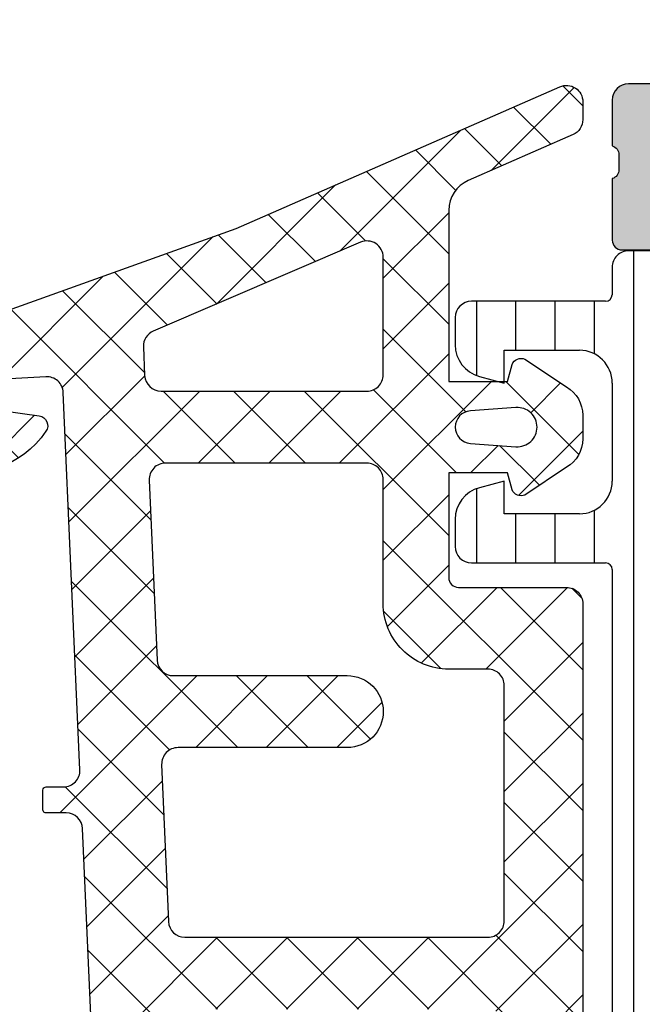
# Model space of a CAD drawing. Header units: millimetres. Extents: x 247761 to 294611, y 172579 to 236863.
# Tile 520 of 596: x 268677 to 268696, y 198244 to 198274. Entities that reach past the tile are written whole.
import ezdxf

# ---------------------------------------------------------------- set-up
doc = ezdxf.new("R2010")
doc.units = ezdxf.units.MM
doc.layers.add('FASÁDA DETAILNÍ', color=4, linetype='Continuous')
doc.layers.add('NOVA', color=240, linetype='Continuous')

# ---------------------------------------------------------------- blocks, each defined once
blk = doc.blocks.new('A$C69D17D4D')
at = {"layer": 'FASÁDA DETAILNÍ'}
h = blk.add_hatch(color=256, dxfattribs=at)
edge = h.paths.add_edge_path()
edge.add_arc((-5994.489398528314, 24911.31804486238), 0.5000674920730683, 90.00773245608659, 179.992267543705)
edge.add_line((-5994.989466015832, 24911.31811234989), (-5994.989466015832, 24907.31811234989))
edge.add_arc((-5994.489398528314, 24907.31817983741), 0.5000674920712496, 180.007732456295, 269.9922675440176)
edge.add_line((-5994.489466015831, 24906.81811234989), (-5993.189417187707, 24906.81811234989))
edge.add_arc((-5993.189454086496, 24907.31814924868), 0.5000369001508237, 270.0042279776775, 359.9957720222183)
edge.add_line((-5992.689417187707, 24907.31811234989), (-5992.689417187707, 24907.81811234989))
edge.add_line((-5992.689417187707, 24907.81811234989), (-5993.689417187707, 24907.81811234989))
edge.add_line((-5993.689417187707, 24907.81811234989), (-5993.689417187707, 24909.31811234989))
edge.add_arc((-5992.689454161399, 24909.31814932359), 0.9999630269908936, 89.99788148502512, 180.0021185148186, ccw=False)
edge.add_line((-5992.689417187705, 24910.31811234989), (-5988.689417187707, 24910.31811234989))
edge.add_arc((-5988.689494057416, 24909.31803548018), 1.000076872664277, 0.004403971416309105, 89.99559602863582, ccw=False)
edge.add_line((-5987.689417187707, 24909.31811234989), (-5987.689417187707, 24907.81811234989))
edge.add_line((-5987.689417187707, 24907.81811234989), (-5988.689417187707, 24907.81811234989))
edge.add_line((-5988.689417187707, 24907.81811234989), (-5988.689417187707, 24907.31811234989))
edge.add_arc((-5988.189474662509, 24907.31805487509), 0.4999425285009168, 179.9934131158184, 270.0065868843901)
edge.add_line((-5988.189417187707, 24906.81811234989), (-5985.389429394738, 24906.81811234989))
edge.add_arc((-5985.389429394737, 24907.31811234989), 0.5, 269.9999999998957, 360)
edge.add_line((-5984.889429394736, 24907.31811234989), (-5984.889429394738, 24907.5181123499))
edge.add_arc((-5985.389429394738, 24907.5181123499), 0.5, 0, 90)
edge.add_line((-5985.389429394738, 24908.0181123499), (-5985.889429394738, 24908.0181123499))
edge.add_arc((-5985.889394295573, 24908.51814744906), 0.5000351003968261, 180.0040217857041, 269.9959782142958, ccw=False)
edge.add_line((-5986.389429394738, 24908.5181123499), (-5986.389429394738, 24909.31811540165))
edge.add_arc((-5985.889412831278, 24909.31809883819), 0.5000165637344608, 90.0018979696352, 179.9981020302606, ccw=False)
edge.add_line((-5985.889429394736, 24909.81811540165), (-5954.589435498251, 24909.81811540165))
edge.add_line((-5954.589435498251, 24909.81811540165), (-5948.550977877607, 24909.3857187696))
edge.add_arc((-5948.589433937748, 24908.38649908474), 0.9999594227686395, 0, 87.79599713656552, ccw=False)
edge.add_line((-5947.589474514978, 24908.38649908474), (-5947.589474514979, 24901.71804687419))
edge.add_arc((-5948.08947451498, 24901.71804687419), 0.5000000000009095, -90, 0, ccw=False)
edge.add_line((-5948.08947451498, 24901.21804687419), (-5948.989474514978, 24901.21804687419))
edge.add_arc((-5948.989474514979, 24900.71804687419), 0.5, 89.99999999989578, 180)
edge.add_line((-5949.48947451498, 24900.71804687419), (-5949.48947451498, 24899.31804534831))
edge.add_arc((-5949.568310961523, 24899.05052475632), 0.2788950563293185, -1.1645893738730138, 73.58012358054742, ccw=False)
edge.add_line((-5949.289473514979, 24899.04485634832), (-5949.289473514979, 24898.59126234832))
edge.add_arc((-5949.568341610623, 24898.58560168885), 0.2789255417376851, -73.57540544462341, 1.1628700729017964, ccw=False)
edge.add_line((-5949.48947451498, 24898.31805834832), (-5949.48947451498, 24896.43804734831))
edge.add_arc((-5949.18947451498, 24896.43804734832), 0.2999999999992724, 180.0000000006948, 270.0000000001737)
edge.add_line((-5949.189474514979, 24896.13804734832), (-5948.209500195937, 24896.13804734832))
edge.add_arc((-5948.209500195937, 24896.43804734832), 0.3000000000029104, 270, 359.9999999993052)
edge.add_line((-5947.909500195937, 24896.43804734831), (-5947.909500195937, 24899.19804534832))
edge.add_arc((-5947.789500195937, 24899.19804534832), 0.1199999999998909, 89.99999999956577, 180, ccw=False)
edge.add_line((-5947.789500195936, 24899.31804534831), (-5943.48947451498, 24899.31804534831))
edge.add_arc((-5943.48947451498, 24898.81804534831), 0.5, 0, 90, ccw=False)
edge.add_line((-5942.98947451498, 24898.81804534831), (-5942.98947451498, 24898.11804534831))
edge.add_line((-5942.98947451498, 24898.11804534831), (-5944.370969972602, 24895.72522502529))
edge.add_arc((-5944.251354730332, 24895.65616513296), 0.1381197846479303, 149.9999999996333, 270.0000000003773)
edge.add_line((-5944.251354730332, 24895.51804534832), (-5940.489474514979, 24895.51804534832))
edge.add_arc((-5940.48947451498, 24893.51804534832), 2, 0, 89.99999999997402, ccw=False)
edge.add_line((-5938.48947451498, 24893.51804534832), (-5938.489474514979, 24892.9500499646))
edge.add_arc((-5937.989474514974, 24892.9500499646), 0.5000000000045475, 180, 214.4790717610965)
edge.add_arc((-5934.279975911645, 24895.4975232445), 4.999999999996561, 214.4790717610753, 264.6507719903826)
edge.add_arc((-5934.727594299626, 24890.6561720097), 0.138119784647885, 262.2975625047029, 389.9999999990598)
edge.add_line((-5934.607979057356, 24890.72523190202), (-5935.98947451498, 24893.11805222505))
edge.add_line((-5935.98947451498, 24893.11805222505), (-5935.98947451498, 24893.81805222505))
edge.add_arc((-5935.48947451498, 24893.81805222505), 0.5, 90, 180, ccw=False)
edge.add_line((-5935.48947451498, 24894.31805222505), (-5931.189448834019, 24894.31805222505))
edge.add_arc((-5931.189448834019, 24894.19805222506), 0.1199999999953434, 0, 90, ccw=False)
edge.add_line((-5931.069448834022, 24894.19805222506), (-5931.069448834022, 24891.43805422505))
edge.add_arc((-5930.769448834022, 24891.43805422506), 0.3000000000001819, 180.0000000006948, 270)
edge.add_line((-5930.769448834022, 24891.13805422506), (-5929.78947451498, 24891.13805422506))
edge.add_arc((-5929.789474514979, 24891.43805422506), 0.3000000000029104, 269.9999999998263, 359.9999999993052)
edge.add_line((-5929.48947451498, 24891.43805422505), (-5929.48947451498, 24893.31806522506))
edge.add_arc((-5929.410607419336, 24893.58560856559), 0.2789255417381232, 178.8371299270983, 253.5754054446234, ccw=False)
edge.add_line((-5929.68947551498, 24893.59126922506), (-5929.68947551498, 24894.04486322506))
edge.add_arc((-5929.410638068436, 24894.05053163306), 0.2788950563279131, 106.4198764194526, 181.164589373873, ccw=False)
edge.add_line((-5929.48947451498, 24894.31805222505), (-5929.48947451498, 24897.31811071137))
edge.add_line((-5929.48947451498, 24897.31811071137), (-5930.189546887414, 24898.01821360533))
edge.add_line((-5930.189546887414, 24898.01821360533), (-5930.789552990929, 24898.01821360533))
edge.add_line((-5930.789552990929, 24898.01821360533), (-5930.789552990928, 24896.41820750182))
edge.add_arc((-5931.289562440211, 24896.4182169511), 0.5000094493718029, 270.00108278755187, 359.99891721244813, ccw=False)
edge.add_line((-5931.289552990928, 24895.91820750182), (-5931.684981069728, 24895.91820750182))
edge.add_arc((-5931.684981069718, 24896.41820750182), 0.5, 254.99999999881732, 269.9999999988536, ccw=False)
edge.add_line((-5931.814390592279, 24895.93524458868), (-5933.248277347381, 24896.31945338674))
edge.add_arc((-5932.98945830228, 24897.28537921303), 0.9999999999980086, 180, 255.0000000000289, ccw=False)
edge.add_line((-5933.989458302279, 24897.28537921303), (-5933.989458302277, 24903.0182013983))
edge.add_line((-5933.989458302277, 24903.0182013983), (-5930.789552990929, 24903.0182013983))
edge.add_line((-5930.789552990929, 24903.0182013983), (-5930.789552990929, 24902.21821360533))
edge.add_line((-5930.789552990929, 24902.21821360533), (-5930.189546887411, 24902.21821360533))
edge.add_line((-5930.189546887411, 24902.21821360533), (-5929.48956519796, 24903.43064646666))
edge.add_line((-5929.48956519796, 24903.43064646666), (-5929.48956519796, 24904.5182013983))
edge.add_line((-5929.48956519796, 24904.5182013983), (-5944.48947451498, 24904.5182013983))
edge.add_arc((-5944.48947451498, 24905.0182013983), 0.5, 180, 270, ccw=False)
edge.add_line((-5944.98947451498, 24905.0182013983), (-5944.989474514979, 24910.81811234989))
edge.add_arc((-5945.989474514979, 24910.81811234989), 1, 0, 90)
edge.add_line((-5945.989474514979, 24911.81811234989), (-5994.489466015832, 24911.81811234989))
edge = h.paths.add_edge_path(flags=16)
edge.add_line((-5935.589458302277, 24902.21821360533), (-5935.589458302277, 24897.81821360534))
edge.add_arc((-5936.089458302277, 24897.81821360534), 0.5, -90, 0, ccw=False)
edge.add_line((-5936.089458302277, 24897.31821360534), (-5940.489458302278, 24897.31821360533))
edge.add_arc((-5940.489458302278, 24897.81821360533), 0.5, 180, 270, ccw=False)
edge.add_line((-5940.989458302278, 24897.81821360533), (-5940.989458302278, 24902.21821360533))
edge.add_arc((-5940.489458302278, 24902.21821360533), 0.5, 90, 180, ccw=False)
edge.add_line((-5940.489458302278, 24902.71821360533), (-5936.089458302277, 24902.71821360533))
edge.add_arc((-5936.089458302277, 24902.21821360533), 0.5, 0, 90, ccw=False)
h = blk.add_hatch(dxfattribs=at)
h.set_pattern_fill('ANSI37', color=256, scale=0.48, angle=270, style=0)
h.set_pattern_definition([(315, (-5954.489466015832, 24886.81811234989), (1.077630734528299, 1.077630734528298), []), (44.99999999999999, (-5954.489466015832, 24886.81811234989), (-1.077630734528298, 1.077630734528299), [])])
edge = h.paths.add_edge_path(flags=16)
edge.add_line((-5953.825172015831, 24890.2193893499), (-5952.432318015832, 24890.1196453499))
edge.add_arc((-5952.389460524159, 24890.71811226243), 0.5999995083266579, 265.9039194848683, 360.0000083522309)
edge.add_arc((-5952.389460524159, 24890.71811243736), 0.5999995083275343, 359.9999916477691, 454.0960805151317)
edge.add_line((-5952.432318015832, 24891.3165793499), (-5953.825172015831, 24891.21683534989))
edge.add_arc((-5953.789457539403, 24890.7181123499), 0.5000001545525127, 94.09606440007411, 265.9039355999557)
edge = h.paths.add_edge_path(flags=16)
edge.add_arc((-5956.989465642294, 24892.31810897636), 0.4999996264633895, 269.9999571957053, 360.0000428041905)
edge.add_line((-5956.489466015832, 24892.31810934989), (-5956.489466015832, 24895.91179434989))
edge.add_arc((-5956.989466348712, 24895.9117943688), 0.5000003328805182, 359.9999978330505, 473.2180266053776)
edge.add_line((-5957.186582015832, 24896.3713003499), (-5963.517684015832, 24893.65542234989))
edge.add_arc((-5963.320568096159, 24893.19591700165), 0.4999998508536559, 113.218081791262, 182.5001106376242)
edge.add_line((-5963.820092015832, 24893.1741063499), (-5963.781766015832, 24892.29629934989))
edge.add_arc((-5963.282242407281, 24892.31810883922), 0.4999994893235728, 182.4999791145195, 270.0000448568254)
edge.add_line((-5963.282242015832, 24891.81810934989), (-5956.989466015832, 24891.81810934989))
edge = h.paths.add_edge_path(flags=16)
edge.add_line((-5962.397628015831, 24866.7641903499), (-5953.500775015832, 24862.61552034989))
edge.add_arc((-5953.28946587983, 24863.06867409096), 0.4999998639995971, 244.9999920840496, 360.0000296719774)
edge.add_line((-5952.789466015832, 24863.0686743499), (-5952.789466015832, 24872.4181093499))
edge.add_arc((-5953.289465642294, 24872.41810972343), 0.49999962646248, 359.9999571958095, 450.0000428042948)
edge.add_line((-5953.289466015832, 24872.9181093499), (-5962.413389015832, 24872.9181093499))
edge.add_arc((-5962.413388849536, 24872.41810928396), 0.5000000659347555, 90.00001905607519, 182.5000272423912)
edge.add_line((-5962.912913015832, 24872.39629934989), (-5962.685843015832, 24867.1955353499))
edge.add_arc((-5962.186317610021, 24867.2173450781), 0.5000012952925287, 182.4999974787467, 244.9999080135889)
edge = h.paths.add_edge_path(flags=16)
edge.add_arc((-5953.289465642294, 24875.61810897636), 0.4999996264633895, 269.9999571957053, 360.0000428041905)
edge.add_line((-5952.789466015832, 24875.61810934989), (-5952.789466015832, 24882.81810934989))
edge.add_arc((-5953.289465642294, 24882.81810972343), 0.49999962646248, 359.9999571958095, 450.0000428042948)
edge.add_line((-5953.289466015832, 24883.31810934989), (-5954.489466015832, 24883.31810934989))
edge.add_arc((-5954.489467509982, 24885.31810785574), 1.99999850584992, 179.9999571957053, 270.0000428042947, ccw=False)
edge.add_line((-5956.489466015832, 24885.31810934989), (-5956.489466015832, 24889.11810934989))
edge.add_arc((-5956.989465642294, 24889.11810972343), 0.49999962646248, 359.9999571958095, 450.0000428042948)
edge.add_line((-5956.989466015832, 24889.61810934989), (-5963.142527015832, 24889.61810934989))
edge.add_arc((-5963.142526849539, 24889.11810928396), 0.5000000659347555, 90.00001905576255, 182.5000272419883)
edge.add_line((-5963.642051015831, 24889.09629934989), (-5963.401916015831, 24883.59629934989))
edge.add_arc((-5962.902392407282, 24883.61810883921), 0.4999994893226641, 182.4999791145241, 270.0000448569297)
edge.add_line((-5962.902392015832, 24883.11810934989), (-5957.589466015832, 24883.11810934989))
edge.add_arc((-5957.589466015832, 24882.01810934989), 1.099999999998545, -90, 90, ccw=False)
edge.add_line((-5957.589466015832, 24880.9181093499), (-5962.762677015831, 24880.9181093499))
edge.add_arc((-5962.762676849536, 24880.41810928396), 0.5000000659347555, 90.00001905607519, 182.5000272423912)
edge.add_line((-5963.262201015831, 24880.39629934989), (-5963.052628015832, 24875.59629934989))
edge.add_arc((-5962.553104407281, 24875.61810883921), 0.4999994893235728, 182.4999791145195, 270.0000448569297)
edge.add_line((-5962.553104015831, 24875.11810934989), (-5953.289466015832, 24875.11810934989))
edge = h.paths.add_edge_path()
edge.add_line((-5954.675923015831, 24860.40505634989), (-5963.463789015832, 24864.50290534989))
edge.add_ellipse((-5962.19593152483, 24867.22183071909), major_axis=(-3.000002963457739, 0), ratio=1, start_angle=2.500058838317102, end_angle=64.99996937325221, ccw=False)
edge.add_line((-5965.193079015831, 24867.09096934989), (-5965.221413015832, 24867.73991934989))
edge.add_ellipse((-5965.720936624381, 24867.71810986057), major_axis=(-0.4999994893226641, 0), ratio=1, start_angle=182.4999791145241, end_angle=270.0000448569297)
edge.add_line((-5965.720937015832, 24868.21810934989), (-5966.689466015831, 24868.21810934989))
edge.add_ellipse((-5966.68946609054, 24868.31810927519), major_axis=(-0.09999992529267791, 0), ratio=1, start_angle=-4.280335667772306e-05, end_angle=90.0000428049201, ccw=False)
edge.add_line((-5966.789466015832, 24868.31810934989), (-5966.789466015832, 24868.9181093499))
edge.add_ellipse((-5966.68946609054, 24868.9181094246), major_axis=(-0.09999992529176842, 0), ratio=1, start_angle=-90.00004280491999, end_angle=4.280335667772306e-05, ccw=False)
edge.add_line((-5966.689466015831, 24869.01810934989), (-5965.786428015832, 24869.01810934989))
edge.add_ellipse((-5965.786428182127, 24869.51810941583), major_axis=(-0.5000000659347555, 0), ratio=1, start_angle=90.000019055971, end_angle=182.5000272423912)
edge.add_line((-5965.286904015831, 24869.5399193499), (-5965.680742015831, 24878.4402133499))
edge.add_ellipse((-5966.180253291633, 24878.41810924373), major_axis=(-0.5000001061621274, 0), ratio=1, start_angle=182.5337692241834, end_angle=270.0000829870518)
edge.add_line((-5966.180254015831, 24878.9181093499), (-5966.789466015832, 24878.9181093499))
edge.add_ellipse((-5966.78946609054, 24879.01810927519), major_axis=(-0.09999992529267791, 0), ratio=1, start_angle=-4.280335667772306e-05, end_angle=90.0000428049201, ccw=False)
edge.add_line((-5966.889466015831, 24879.01810934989), (-5966.889466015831, 24879.61810934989))
edge.add_ellipse((-5966.789466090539, 24879.6181094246), major_axis=(-0.09999992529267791, 0), ratio=1, start_angle=-90.00004280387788, end_angle=4.280335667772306e-05, ccw=False)
edge.add_line((-5966.789466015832, 24879.71810934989), (-5966.259904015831, 24879.71810934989))
edge.add_ellipse((-5966.259903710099, 24880.21810984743), major_axis=(-0.5000004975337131, 0), ratio=1, start_angle=89.99996496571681, end_angle=182.5336979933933)
edge.add_line((-5965.760392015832, 24880.24021334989), (-5966.271048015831, 24891.7804383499))
edge.add_ellipse((-5966.770572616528, 24891.75862881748), major_axis=(-0.5000004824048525, 0), ratio=1, start_angle=182.4999790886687, end_angle=273.2170573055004)
edge.add_line((-5966.798632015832, 24892.2578413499), (-5971.932375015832, 24891.96927834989))
edge.add_ellipse((-5971.816819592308, 24891.55886034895), major_axis=(-0.4263754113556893, 0), ratio=1, start_angle=-74.27514552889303, end_angle=69.24102762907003)
edge.add_line((-5971.967943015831, 24891.16016534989), (-5971.735340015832, 24891.1614053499))
edge.add_line((-5971.735340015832, 24891.1614053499), (-5969.852761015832, 24891.45954334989))
edge.add_line((-5969.852761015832, 24891.45954334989), (-5967.003476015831, 24891.05911734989))
edge.add_ellipse((-5967.045226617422, 24890.76203675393), major_axis=(-0.2999999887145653, 0), ratio=1, start_angle=145.4022536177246, end_angle=262.00025595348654, ccw=False)
edge.add_ellipse((-5969.267797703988, 24892.2951501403), major_axis=(-3.000047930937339, 0), ratio=1, start_angle=71.99157541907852, end_angle=145.4023587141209, ccw=False)
edge.add_line((-5970.195283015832, 24889.44207134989), (-5972.450174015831, 24890.0756473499))
edge.add_ellipse((-5972.289244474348, 24890.85085985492), major_axis=(-0.7917403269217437, 0), ratio=1, start_angle=6.798346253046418, end_angle=78.27231020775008, ccw=False)
edge.add_line((-5973.075418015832, 24890.75713734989), (-5973.076639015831, 24891.81534734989))
edge.add_ellipse((-5971.897552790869, 24891.68622310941), major_axis=(-1.186135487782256, 0), ratio=1, start_angle=288.65557644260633, end_angle=353.75032184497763, ccw=False)
edge.add_line((-5972.276972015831, 24892.81003734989), (-5969.035632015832, 24893.90437034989))
edge.add_line((-5969.035632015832, 24893.90437034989), (-5960.985837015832, 24896.79414834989))
edge.add_line((-5960.985837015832, 24896.79414834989), (-5951.087960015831, 24901.12695734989))
edge.add_ellipse((-5950.889689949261, 24900.66794836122), major_axis=(-0.5000002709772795, 0), ratio=1, start_angle=180.0665763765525, end_angle=293.3620494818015, ccw=False)
edge.add_line((-5950.389690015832, 24900.6685293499), (-5950.389055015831, 24900.12182834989))
edge.add_ellipse((-5950.889055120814, 24900.12124807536), major_axis=(-0.5000004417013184, 0), ratio=1, start_angle=113.92082453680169, end_angle=180.066494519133, ccw=False)
edge.add_line((-5950.686318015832, 24899.66419434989), (-5953.890321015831, 24898.2624383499))
edge.add_ellipse((-5953.489466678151, 24897.34629727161), major_axis=(-0.9999993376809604, 0), ratio=1, start_angle=-66.36838527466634, end_angle=5.281039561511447e-05)
edge.add_line((-5954.489466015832, 24897.34629634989), (-5954.489466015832, 24892.1183543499))
edge.add_line((-5954.489466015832, 24892.1183543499), (-5952.689987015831, 24892.1183453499))
edge.add_line((-5952.689987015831, 24892.1183453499), (-5952.552045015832, 24892.63314634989))
edge.add_ellipse((-5952.27489099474, 24892.51838109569), major_axis=(-0.299975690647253, 0), ratio=1, start_angle=247.49643330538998, end_angle=337.5062997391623, ccw=False)
edge.add_line((-5952.160078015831, 24892.7955153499), (-5950.889951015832, 24891.94634834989))
edge.add_ellipse((-5951.389671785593, 24891.08048416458), major_axis=(-0.9997207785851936, 0), ratio=1, start_angle=179.9923881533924, end_angle=240.00923930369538, ccw=False)
edge.add_line((-5950.389951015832, 24891.08035134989), (-5950.389982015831, 24890.35599034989))
edge.add_ellipse((-5951.38971984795, 24890.35619840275), major_axis=(-0.9997378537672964, 0), ratio=1, start_angle=119.99132494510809, end_angle=179.9880763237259, ccw=False)
edge.add_line((-5950.889982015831, 24889.4903243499), (-5952.160078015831, 24888.6411573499))
edge.add_ellipse((-5952.274889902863, 24888.91830484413), major_axis=(-0.2999875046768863, 0), ratio=1, start_angle=22.498603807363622, end_angle=112.50240617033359, ccw=False)
edge.add_line((-5952.552045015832, 24888.8035113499), (-5952.690017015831, 24889.31832734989))
edge.add_line((-5952.690017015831, 24889.31832734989), (-5954.489466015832, 24889.31833534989))
edge.add_line((-5954.489466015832, 24889.31833534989), (-5954.489466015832, 24886.1181083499))
edge.add_ellipse((-5954.189466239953, 24886.11810812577), major_axis=(-0.2999997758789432, 0), ratio=1, start_angle=-4.280474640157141e-05, end_angle=90.00004280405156)
edge.add_line((-5954.189466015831, 24885.81810834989), (-5950.889470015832, 24885.81810834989))
edge.add_ellipse((-5950.889469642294, 24885.31810872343), major_axis=(-0.4999996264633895, 0), ratio=1, start_angle=179.9999571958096, end_angle=270.0000428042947, ccw=False)
edge.add_line((-5950.389470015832, 24885.31810834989), (-5950.389470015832, 24858.42048634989))
edge.add_line((-5950.389470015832, 24858.42048634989), (-5951.939862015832, 24857.5253683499))
edge.add_ellipse((-5952.189862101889, 24857.95838090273), major_axis=(-0.4999999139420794, 0), ratio=1, start_angle=6.335059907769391e-05, end_angle=120.0000170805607, ccw=False)
edge.add_line((-5952.689862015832, 24857.95838034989), (-5954.387233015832, 24857.95838034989))
edge.add_line((-5954.387233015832, 24857.95838034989), (-5954.387233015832, 24859.95190234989))
edge.add_ellipse((-5954.887233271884, 24859.95190269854), major_axis=(-0.500000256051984, 0), ratio=1, start_angle=179.9999600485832, end_angle=244.9998714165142)
h = blk.add_hatch(dxfattribs=at)
h.set_pattern_fill('ANSI37', color=256, scale=0.48, angle=270, style=0)
h.set_pattern_definition([(315, (-5954.489465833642, 24886.81811234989), (1.077630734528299, 1.077630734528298), []), (44.99999999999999, (-5954.489465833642, 24886.81811234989), (-1.077630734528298, 1.077630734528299), [])])
edge = h.paths.add_edge_path(flags=16)
edge.add_line((-5953.825171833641, 24890.2193893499), (-5952.432317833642, 24890.1196453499))
edge.add_arc((-5952.389460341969, 24890.71811226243), 0.5999995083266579, 265.9039194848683, 360.0000083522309)
edge.add_arc((-5952.389460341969, 24890.71811243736), 0.5999995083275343, 359.9999916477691, 454.0960805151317)
edge.add_line((-5952.432317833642, 24891.3165793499), (-5953.825171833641, 24891.21683534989))
edge.add_arc((-5953.789457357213, 24890.7181123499), 0.5000001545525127, 94.09606440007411, 265.9039355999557)
edge = h.paths.add_edge_path(flags=16)
edge.add_arc((-5956.989465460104, 24892.31810897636), 0.4999996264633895, 269.9999571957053, 360.0000428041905)
edge.add_line((-5956.489465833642, 24892.31810934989), (-5956.489465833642, 24895.91179434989))
edge.add_arc((-5956.989466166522, 24895.9117943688), 0.5000003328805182, 359.9999978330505, 473.2180266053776)
edge.add_line((-5957.186581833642, 24896.3713003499), (-5963.517683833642, 24893.65542234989))
edge.add_arc((-5963.320567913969, 24893.19591700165), 0.4999998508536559, 113.218081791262, 182.5001106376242)
edge.add_line((-5963.820091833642, 24893.1741063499), (-5963.781765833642, 24892.29629934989))
edge.add_arc((-5963.282242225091, 24892.31810883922), 0.4999994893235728, 182.4999791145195, 270.0000448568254)
edge.add_line((-5963.282241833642, 24891.81810934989), (-5956.989465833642, 24891.81810934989))
edge = h.paths.add_edge_path(flags=16)
edge.add_line((-5962.397627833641, 24866.7641903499), (-5953.500774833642, 24862.61552034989))
edge.add_arc((-5953.28946569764, 24863.06867409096), 0.4999998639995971, 244.9999920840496, 360.0000296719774)
edge.add_line((-5952.789465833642, 24863.0686743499), (-5952.789465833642, 24872.4181093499))
edge.add_arc((-5953.289465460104, 24872.41810972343), 0.49999962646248, 359.9999571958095, 450.0000428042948)
edge.add_line((-5953.289465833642, 24872.9181093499), (-5962.413388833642, 24872.9181093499))
edge.add_arc((-5962.413388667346, 24872.41810928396), 0.5000000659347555, 90.00001905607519, 182.5000272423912)
edge.add_line((-5962.912912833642, 24872.39629934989), (-5962.685842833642, 24867.1955353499))
edge.add_arc((-5962.186317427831, 24867.2173450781), 0.5000012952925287, 182.4999974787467, 244.9999080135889)
edge = h.paths.add_edge_path(flags=16)
edge.add_arc((-5953.289465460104, 24875.61810897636), 0.4999996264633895, 269.9999571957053, 360.0000428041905)
edge.add_line((-5952.789465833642, 24875.61810934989), (-5952.789465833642, 24882.81810934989))
edge.add_arc((-5953.289465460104, 24882.81810972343), 0.49999962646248, 359.9999571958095, 450.0000428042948)
edge.add_line((-5953.289465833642, 24883.31810934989), (-5954.489465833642, 24883.31810934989))
edge.add_arc((-5954.489467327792, 24885.31810785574), 1.99999850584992, 179.9999571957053, 270.0000428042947, ccw=False)
edge.add_line((-5956.489465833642, 24885.31810934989), (-5956.489465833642, 24889.11810934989))
edge.add_arc((-5956.989465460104, 24889.11810972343), 0.49999962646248, 359.9999571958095, 450.0000428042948)
edge.add_line((-5956.989465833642, 24889.61810934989), (-5963.142526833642, 24889.61810934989))
edge.add_arc((-5963.142526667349, 24889.11810928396), 0.5000000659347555, 90.00001905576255, 182.5000272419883)
edge.add_line((-5963.642050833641, 24889.09629934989), (-5963.401915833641, 24883.59629934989))
edge.add_arc((-5962.902392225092, 24883.61810883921), 0.4999994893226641, 182.4999791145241, 270.0000448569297)
edge.add_line((-5962.902391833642, 24883.11810934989), (-5957.589465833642, 24883.11810934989))
edge.add_arc((-5957.589465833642, 24882.01810934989), 1.099999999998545, -90, 90, ccw=False)
edge.add_line((-5957.589465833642, 24880.9181093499), (-5962.762676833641, 24880.9181093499))
edge.add_arc((-5962.762676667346, 24880.41810928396), 0.5000000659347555, 90.00001905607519, 182.5000272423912)
edge.add_line((-5963.262200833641, 24880.39629934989), (-5963.052627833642, 24875.59629934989))
edge.add_arc((-5962.553104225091, 24875.61810883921), 0.4999994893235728, 182.4999791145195, 270.0000448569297)
edge.add_line((-5962.553103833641, 24875.11810934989), (-5953.289465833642, 24875.11810934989))
edge = h.paths.add_edge_path()
edge.add_line((-5954.675922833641, 24860.40505634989), (-5963.463788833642, 24864.50290534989))
edge.add_ellipse((-5962.195931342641, 24867.22183071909), major_axis=(-3.000002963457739, 0), ratio=1, start_angle=2.500058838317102, end_angle=64.99996937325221, ccw=False)
edge.add_line((-5965.193078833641, 24867.09096934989), (-5965.221412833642, 24867.73991934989))
edge.add_ellipse((-5965.720936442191, 24867.71810986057), major_axis=(-0.4999994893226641, 0), ratio=1, start_angle=182.4999791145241, end_angle=270.0000448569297)
edge.add_line((-5965.720936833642, 24868.21810934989), (-5966.689465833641, 24868.21810934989))
edge.add_ellipse((-5966.68946590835, 24868.31810927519), major_axis=(-0.09999992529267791, 0), ratio=1, start_angle=-4.280335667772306e-05, end_angle=90.0000428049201, ccw=False)
edge.add_line((-5966.789465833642, 24868.31810934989), (-5966.789465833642, 24868.9181093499))
edge.add_ellipse((-5966.68946590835, 24868.9181094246), major_axis=(-0.09999992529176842, 0), ratio=1, start_angle=-90.00004280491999, end_angle=4.280335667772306e-05, ccw=False)
edge.add_line((-5966.689465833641, 24869.01810934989), (-5965.786427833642, 24869.01810934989))
edge.add_ellipse((-5965.786427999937, 24869.51810941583), major_axis=(-0.5000000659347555, 0), ratio=1, start_angle=90.000019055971, end_angle=182.5000272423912)
edge.add_line((-5965.286903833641, 24869.5399193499), (-5965.680741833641, 24878.4402133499))
edge.add_ellipse((-5966.180253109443, 24878.41810924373), major_axis=(-0.5000001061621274, 0), ratio=1, start_angle=182.5337692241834, end_angle=270.0000829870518)
edge.add_line((-5966.180253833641, 24878.9181093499), (-5966.789465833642, 24878.9181093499))
edge.add_ellipse((-5966.78946590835, 24879.01810927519), major_axis=(-0.09999992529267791, 0), ratio=1, start_angle=-4.280335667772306e-05, end_angle=90.0000428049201, ccw=False)
edge.add_line((-5966.889465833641, 24879.01810934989), (-5966.889465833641, 24879.61810934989))
edge.add_ellipse((-5966.789465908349, 24879.6181094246), major_axis=(-0.09999992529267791, 0), ratio=1, start_angle=-90.00004280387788, end_angle=4.280335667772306e-05, ccw=False)
edge.add_line((-5966.789465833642, 24879.71810934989), (-5966.259903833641, 24879.71810934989))
edge.add_ellipse((-5966.259903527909, 24880.21810984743), major_axis=(-0.5000004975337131, 0), ratio=1, start_angle=89.99996496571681, end_angle=182.5336979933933)
edge.add_line((-5965.760391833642, 24880.24021334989), (-5966.271047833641, 24891.7804383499))
edge.add_ellipse((-5966.770572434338, 24891.75862881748), major_axis=(-0.5000004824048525, 0), ratio=1, start_angle=182.4999790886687, end_angle=273.2170573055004)
edge.add_line((-5966.798631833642, 24892.2578413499), (-5971.932374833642, 24891.96927834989))
edge.add_ellipse((-5971.816819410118, 24891.55886034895), major_axis=(-0.4263754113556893, 0), ratio=1, start_angle=-74.27514552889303, end_angle=69.24102762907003)
edge.add_line((-5971.967942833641, 24891.16016534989), (-5971.735339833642, 24891.1614053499))
edge.add_line((-5971.735339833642, 24891.1614053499), (-5969.852760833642, 24891.45954334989))
edge.add_line((-5969.852760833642, 24891.45954334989), (-5967.003475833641, 24891.05911734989))
edge.add_ellipse((-5967.045226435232, 24890.76203675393), major_axis=(-0.2999999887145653, 0), ratio=1, start_angle=145.4022536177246, end_angle=262.00025595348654, ccw=False)
edge.add_ellipse((-5969.267797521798, 24892.2951501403), major_axis=(-3.000047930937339, 0), ratio=1, start_angle=71.99157541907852, end_angle=145.4023587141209, ccw=False)
edge.add_line((-5970.195282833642, 24889.44207134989), (-5972.450173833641, 24890.0756473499))
edge.add_ellipse((-5972.289244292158, 24890.85085985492), major_axis=(-0.7917403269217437, 0), ratio=1, start_angle=6.798346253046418, end_angle=78.27231020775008, ccw=False)
edge.add_line((-5973.075417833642, 24890.75713734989), (-5973.076638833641, 24891.81534734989))
edge.add_ellipse((-5971.897552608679, 24891.68622310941), major_axis=(-1.186135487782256, 0), ratio=1, start_angle=288.65557644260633, end_angle=353.75032184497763, ccw=False)
edge.add_line((-5972.276971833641, 24892.81003734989), (-5969.035631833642, 24893.90437034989))
edge.add_line((-5969.035631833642, 24893.90437034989), (-5960.985836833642, 24896.79414834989))
edge.add_line((-5960.985836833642, 24896.79414834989), (-5951.087959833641, 24901.12695734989))
edge.add_ellipse((-5950.889689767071, 24900.66794836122), major_axis=(-0.5000002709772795, 0), ratio=1, start_angle=180.0665763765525, end_angle=293.3620494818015, ccw=False)
edge.add_line((-5950.389689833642, 24900.6685293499), (-5950.389054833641, 24900.12182834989))
edge.add_ellipse((-5950.889054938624, 24900.12124807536), major_axis=(-0.5000004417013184, 0), ratio=1, start_angle=113.92082453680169, end_angle=180.066494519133, ccw=False)
edge.add_line((-5950.686317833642, 24899.66419434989), (-5953.890320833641, 24898.2624383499))
edge.add_ellipse((-5953.489466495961, 24897.34629727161), major_axis=(-0.9999993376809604, 0), ratio=1, start_angle=-66.36838527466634, end_angle=5.281039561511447e-05)
edge.add_line((-5954.489465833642, 24897.34629634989), (-5954.489465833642, 24892.1183543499))
edge.add_line((-5954.489465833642, 24892.1183543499), (-5952.689986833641, 24892.1183453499))
edge.add_line((-5952.689986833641, 24892.1183453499), (-5952.552044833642, 24892.63314634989))
edge.add_ellipse((-5952.27489081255, 24892.51838109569), major_axis=(-0.299975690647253, 0), ratio=1, start_angle=247.49643330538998, end_angle=337.5062997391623, ccw=False)
edge.add_line((-5952.160077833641, 24892.7955153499), (-5950.889950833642, 24891.94634834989))
edge.add_ellipse((-5951.389671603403, 24891.08048416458), major_axis=(-0.9997207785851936, 0), ratio=1, start_angle=179.9923881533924, end_angle=240.00923930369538, ccw=False)
edge.add_line((-5950.389950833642, 24891.08035134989), (-5950.389981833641, 24890.35599034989))
edge.add_ellipse((-5951.38971966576, 24890.35619840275), major_axis=(-0.9997378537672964, 0), ratio=1, start_angle=119.99132494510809, end_angle=179.9880763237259, ccw=False)
edge.add_line((-5950.889981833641, 24889.4903243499), (-5952.160077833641, 24888.6411573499))
edge.add_ellipse((-5952.274889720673, 24888.91830484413), major_axis=(-0.2999875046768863, 0), ratio=1, start_angle=22.498603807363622, end_angle=112.50240617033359, ccw=False)
edge.add_line((-5952.552044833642, 24888.8035113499), (-5952.690016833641, 24889.31832734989))
edge.add_line((-5952.690016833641, 24889.31832734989), (-5954.489465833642, 24889.31833534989))
edge.add_line((-5954.489465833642, 24889.31833534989), (-5954.489465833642, 24886.1181083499))
edge.add_ellipse((-5954.189466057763, 24886.11810812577), major_axis=(-0.2999997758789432, 0), ratio=1, start_angle=-4.280474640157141e-05, end_angle=90.00004280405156)
edge.add_line((-5954.189465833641, 24885.81810834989), (-5950.889469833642, 24885.81810834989))
edge.add_ellipse((-5950.889469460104, 24885.31810872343), major_axis=(-0.4999996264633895, 0), ratio=1, start_angle=179.9999571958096, end_angle=270.0000428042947, ccw=False)
edge.add_line((-5950.389469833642, 24885.31810834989), (-5950.389469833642, 24858.42048634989))
edge.add_line((-5950.389469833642, 24858.42048634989), (-5951.939861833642, 24857.5253683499))
edge.add_ellipse((-5952.189861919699, 24857.95838090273), major_axis=(-0.4999999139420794, 0), ratio=1, start_angle=6.335059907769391e-05, end_angle=120.0000170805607, ccw=False)
edge.add_line((-5952.689861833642, 24857.95838034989), (-5954.387232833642, 24857.95838034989))
edge.add_line((-5954.387232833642, 24857.95838034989), (-5954.387232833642, 24859.95190234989))
edge.add_ellipse((-5954.887233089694, 24859.95190269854), major_axis=(-0.500000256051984, 0), ratio=1, start_angle=179.9999600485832, end_angle=244.9998714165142)
h = blk.add_hatch(dxfattribs=at)
h.set_pattern_fill('LINIE', color=256, scale=1.2, angle=90, style=0)
h.set_pattern_definition([(90, (19.28296211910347, -0.6246130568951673), (-1.2, 7.347638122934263e-17), [])])
edge = h.paths.add_edge_path()
edge.add_arc((-5948.180276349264, 24896.40802904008), 0.2999999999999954, -89.99792470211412, 0.0020752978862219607, ccw=False)
edge.add_line((-5948.18026548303, 24896.10802904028), (-5948.990596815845, 24896.10800041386))
edge.add_arc((-5948.990581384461, 24895.608003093), 0.4999973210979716, 90.00176831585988, 180.0023822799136)
edge.add_line((-5949.490578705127, 24895.60798230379), (-5949.491899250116, 24894.76691005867))
edge.add_arc((-5949.691899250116, 24894.76691005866), 0.1999999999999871, -89.99999999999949, 5.115907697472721e-13, ccw=False)
edge.add_line((-5949.691899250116, 24894.56691005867), (-5953.791899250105, 24894.56691005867))
edge.add_arc((-5953.791899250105, 24894.06691005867), 0.5000000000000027, 89.99999999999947, 179.9999999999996)
edge.add_line((-5954.291899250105, 24894.06691005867), (-5954.291899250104, 24893.23616083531))
edge.add_arc((-5953.291899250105, 24893.23616083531), 0.9999999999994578, 180.0000000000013, 254.9999999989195)
edge.add_line((-5953.550718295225, 24892.27023500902), (-5952.791899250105, 24892.06691005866))
edge.add_line((-5952.791899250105, 24892.06691005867), (-5952.791899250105, 24893.06691005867))
edge.add_line((-5952.791899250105, 24893.06691005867), (-5950.491899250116, 24893.06691005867))
edge.add_arc((-5950.493608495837, 24892.06278357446), 1.004127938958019, 0.23408772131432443, 89.90246998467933, ccw=False)
edge.add_line((-5949.48948893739, 24892.06688602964), (-5949.48948893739, 24889.06700767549))
edge.add_arc((-5950.493608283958, 24889.07103603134), 1.004127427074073, 270.09751797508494, 359.7701403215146, ccw=False)
edge.add_line((-5950.491899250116, 24888.06691005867), (-5952.791899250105, 24888.06691005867))
edge.add_line((-5952.791899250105, 24888.06691005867), (-5952.791899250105, 24889.06691005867))
edge.add_line((-5952.791899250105, 24889.06691005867), (-5953.550718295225, 24888.86358510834))
edge.add_arc((-5953.291899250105, 24887.89765928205), 1.000000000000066, 105.0000000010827, 179.9999999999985)
edge.add_line((-5954.291899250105, 24887.89765928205), (-5954.291899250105, 24887.06691005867))
edge.add_arc((-5953.791899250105, 24887.06691005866), 0.4999999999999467, 180, 270)
edge.add_line((-5953.791899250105, 24886.56691005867), (-5949.691899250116, 24886.56691005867))
edge.add_arc((-5949.693627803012, 24886.36273696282), 0.2041804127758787, 1.1558689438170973, 89.51493893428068, ccw=False)
edge.add_line((-5949.48948893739, 24886.36685576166), (-5949.489466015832, 24860.52548895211))
edge.add_arc((-5948.989468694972, 24860.52550438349), 0.4999973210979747, 180.0017683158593, 270.002382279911)
edge.add_line((-5948.989447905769, 24860.02550706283), (-5948.179116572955, 24860.02553568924))
edge.add_arc((-5948.179105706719, 24859.72553568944), 0.299999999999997, 0.0020752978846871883, 90.00207529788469, ccw=False)
edge.add_line((-5947.879105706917, 24859.72554655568), (-5947.879350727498, 24857.32554816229))
edge.add_arc((-5947.379354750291, 24857.32556363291), 0.499995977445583, 180.0017728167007, 270.0023777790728)
edge.add_line((-5947.379334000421, 24856.8255676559), (-5943.902792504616, 24856.82569430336))
edge.add_arc((-5944.045139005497, 24857.81550722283), 0.99999607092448, 278.1836833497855, 392.7290913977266)
edge.add_line((-5943.203905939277, 24858.35617261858), (-5944.522458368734, 24860.63978170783))
edge.add_arc((-5944.089454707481, 24860.88979736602), 0.5000000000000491, 180.0021352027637, 210.0020718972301, ccw=False)
edge.add_line((-5944.589454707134, 24860.88977873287), (-5944.590541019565, 24895.24404748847))
edge.add_arc((-5944.090541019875, 24895.24406507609), 0.5000000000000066, 150.0020786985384, 180.0020153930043, ccw=False)
edge.add_line((-5944.523562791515, 24895.49404936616), (-5943.205175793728, 24897.77775396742))
edge.add_arc((-5944.046448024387, 24898.31835842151), 0.9999960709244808, 327.2750591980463, 441.8204672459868)
edge.add_line((-5943.904173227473, 24899.30818165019), (-5947.380714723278, 24899.30805500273))
edge.add_arc((-5947.380699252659, 24898.80805902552), 0.4999959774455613, 90.0017728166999, 180.0023777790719)
edge.add_line((-5947.880695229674, 24898.80803827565), (-5947.88027634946, 24896.40803990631))
edge = h.paths.add_edge_path(flags=16)
edge.add_line((-5947.690000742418, 24872.21691630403), (-5946.390006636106, 24872.21691630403))
edge.add_arc((-5946.390002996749, 24871.71691994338), 0.4999963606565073, -0.00041704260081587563, 90.0004170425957, ccw=False)
edge.add_line((-5945.890006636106, 24871.71691630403), (-5945.890006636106, 24862.86692240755))
edge.add_arc((-5946.390002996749, 24862.86691876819), 0.4999963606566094, -90.00041704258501, 0.0004170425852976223, ccw=False)
edge.add_line((-5946.390006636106, 24862.36692240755), (-5947.690000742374, 24862.36692240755))
edge.add_arc((-5947.69001731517, 24862.86692240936), 0.5000000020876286, 180.0000002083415, 270.0018991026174, ccw=False)
edge.add_line((-5948.190017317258, 24862.86692240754), (-5948.190017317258, 24871.71691630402))
edge.add_arc((-5947.690017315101, 24871.71691630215), 0.5000000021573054, 89.99810091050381, 179.9999997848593, ccw=False)
edge = h.paths.add_edge_path(flags=16)
edge.add_arc((-5947.690017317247, 24882.41692240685), 0.4999999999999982, 89.99999999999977, 180.000000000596, ccw=False)
edge.add_line((-5947.690017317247, 24882.91692240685), (-5946.390006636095, 24882.91692240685))
edge.add_arc((-5946.390006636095, 24882.41692240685), 0.4999999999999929, -5.965148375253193e-10, 89.99999999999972, ccw=False)
edge.add_line((-5945.890006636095, 24882.41692240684), (-5945.890006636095, 24873.71691630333))
edge.add_arc((-5946.390006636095, 24873.71691630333), 0.5000000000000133, 270.0000000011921, 359.99999999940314, ccw=False)
edge.add_line((-5946.390006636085, 24873.21691630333), (-5947.690017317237, 24873.21691630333))
edge.add_arc((-5947.690017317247, 24873.71691630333), 0.5000000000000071, 180.0000000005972, 270.0000000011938, ccw=False)
edge.add_line((-5948.190017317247, 24873.71691630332), (-5948.190017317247, 24882.41692240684))
edge = h.paths.add_edge_path(flags=16)
edge.add_arc((-5946.390002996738, 24884.41691876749), 0.4999963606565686, -90.00041704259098, 0.0004170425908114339, ccw=False)
edge.add_line((-5946.390006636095, 24883.91692240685), (-5947.690000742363, 24883.91692240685))
edge.add_arc((-5947.69001731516, 24884.41692240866), 0.5000000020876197, 180.0000002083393, 270.0018991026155, ccw=False)
edge.add_line((-5948.190017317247, 24884.41692240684), (-5948.190017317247, 24893.26693156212))
edge.add_arc((-5947.690032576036, 24893.26693156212), 0.4999847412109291, 89.99999999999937, 180.0000000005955, ccw=False)
edge.add_line((-5947.690032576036, 24893.76691630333), (-5946.390021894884, 24893.76691630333))
edge.add_arc((-5946.390021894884, 24893.26690104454), 0.5000152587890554, -5.949232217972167e-10, 90.00000000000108, ccw=False)
edge.add_line((-5945.890006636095, 24893.26690104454), (-5945.890006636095, 24884.41692240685))
for p, q in [((-5948.18026548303, 24896.10802904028), (-5948.990596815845, 24896.10800041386)), ((-5949.490578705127, 24895.60798230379), (-5949.491899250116, 24894.76691005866)), ((-5949.691899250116, 24894.56691005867), (-5953.791899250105, 24894.56691005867)), ((-5954.291899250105, 24894.06691005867), (-5954.291899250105, 24893.23616083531)), ((-5952.791899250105, 24892.06691005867), (-5952.791899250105, 24893.06691005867)), ((-5952.791899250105, 24893.06691005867), (-5950.491899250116, 24893.06691005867)), ((-5953.550718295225, 24892.27023500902), (-5952.791899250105, 24892.06691005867)), ((-5949.48948893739, 24892.06688602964), (-5949.48948893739, 24889.0670076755)), ((-5952.791899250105, 24889.06691005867), (-5953.550718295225, 24888.86358510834)), ((-5952.791899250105, 24888.06691005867), (-5952.791899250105, 24889.06691005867)), ((-5950.491899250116, 24888.06691005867), (-5952.791899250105, 24888.06691005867)), ((-5954.291899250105, 24887.89765928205), (-5954.291899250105, 24887.06691005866)), ((-5953.791899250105, 24886.56691005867), (-5949.691899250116, 24886.56691005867)), ((-5949.48948893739, 24886.36685576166), (-5949.489466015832, 24860.52548895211))]:
    blk.add_line(p, q, dxfattribs=at)
blk.add_lwpolyline([(-5948.08947451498, 24901.21804687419), (-5948.989474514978, 24901.21804687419, 0.4142135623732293), (-5949.48947451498, 24900.71804687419), (-5949.48947451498, 24899.31804534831, -0.3382124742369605), (-5949.289473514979, 24899.04485634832), (-5949.289473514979, 24898.59126234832, -0.33818117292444), (-5949.48947451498, 24898.31805834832), (-5949.48947451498, 24896.43804734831, 0.414213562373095), (-5949.189474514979, 24896.13804734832), (-5948.209500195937, 24896.13804734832, 0.414213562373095)], format="xyb", dxfattribs=at)
at = {"layer": 'FASÁDA DETAILNÍ', "extrusion": (0, 0, -1)}
for points in [[(5965.286904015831, 24869.5399193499), (5965.680742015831, 24878.4402133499), (5965.680742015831, 24878.4402133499, -0.40132), (5966.180254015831, 24878.9181093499), (5966.789466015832, 24878.9181093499), (5966.789466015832, 24878.9181093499, 0.414214), (5966.889466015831, 24879.01810934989), (5966.889466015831, 24879.61810934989), (5966.889466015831, 24879.61810934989, 0.414214), (5966.789466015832, 24879.71810934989), (5966.259904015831, 24879.71810934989), (5966.259904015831, 24879.71810934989, -0.427226), (5965.760392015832, 24880.24021334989), (5966.271048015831, 24891.7804383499), (5966.271048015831, 24891.7804383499, -0.417884), (5966.798632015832, 24892.2578413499), (5971.932375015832, 24891.96927834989)], [(5969.852761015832, 24891.45954334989), (5967.003476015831, 24891.05911734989), (5967.003476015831, 24891.05911734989, 0.557725), (5966.798279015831, 24890.5916933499, 0.331739), (5970.195283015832, 24889.44207134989)], [(5969.035632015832, 24893.90437034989), (5960.985837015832, 24896.79414834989), (5951.087960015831, 24901.12695734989), (5951.087960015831, 24901.12695734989, 0.538982), (5950.389690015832, 24900.6685293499), (5950.389055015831, 24900.12182834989), (5950.389055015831, 24900.12182834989, 0.296905), (5950.686318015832, 24899.66419434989), (5953.890321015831, 24898.2624383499), (5953.890321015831, 24898.2624383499, -0.297963), (5954.489466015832, 24897.34629634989), (5954.489466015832, 24892.1183543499), (5952.689987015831, 24892.1183453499), (5952.552045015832, 24892.63314634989), (5952.552045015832, 24892.63314634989, 0.414264), (5952.160078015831, 24892.7955153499), (5950.889951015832, 24891.94634834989), (5950.889951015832, 24891.94634834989, 0.268028), (5950.389951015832, 24891.08035134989), (5950.389982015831, 24890.35599034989), (5950.389982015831, 24890.35599034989, 0.267934), (5950.889982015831, 24889.4903243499), (5952.160078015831, 24888.6411573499), (5952.160078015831, 24888.6411573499, 0.414233), (5952.552045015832, 24888.8035113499), (5952.690017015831, 24889.31832734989), (5954.489466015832, 24889.31833534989), (5954.489466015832, 24886.1181083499), (5954.489466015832, 24886.1181083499, -0.414214), (5954.189466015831, 24885.81810834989), (5950.889470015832, 24885.81810834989), (5950.889470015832, 24885.81810834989, 0.414214), (5950.389470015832, 24885.31810834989), (5950.389470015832, 24858.42048634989)], [(5965.286903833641, 24869.5399193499), (5965.680741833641, 24878.4402133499), (5965.680741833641, 24878.4402133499, -0.40132), (5966.180253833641, 24878.9181093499), (5966.789465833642, 24878.9181093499), (5966.789465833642, 24878.9181093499, 0.414214), (5966.889465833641, 24879.01810934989), (5966.889465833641, 24879.61810934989), (5966.889465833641, 24879.61810934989, 0.414214), (5966.789465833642, 24879.71810934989), (5966.259903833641, 24879.71810934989), (5966.259903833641, 24879.71810934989, -0.427226), (5965.760391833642, 24880.24021334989), (5966.271047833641, 24891.7804383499), (5966.271047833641, 24891.7804383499, -0.417884), (5966.798631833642, 24892.2578413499), (5971.932374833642, 24891.96927834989)], [(5969.852760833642, 24891.45954334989), (5967.003475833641, 24891.05911734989), (5967.003475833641, 24891.05911734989, 0.557725), (5966.798278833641, 24890.5916933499, 0.331739), (5970.195282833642, 24889.44207134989)], [(5969.035631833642, 24893.90437034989), (5960.985836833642, 24896.79414834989), (5951.087959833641, 24901.12695734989), (5951.087959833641, 24901.12695734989, 0.538982), (5950.389689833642, 24900.6685293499), (5950.389054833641, 24900.12182834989), (5950.389054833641, 24900.12182834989, 0.296905), (5950.686317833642, 24899.66419434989), (5953.890320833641, 24898.2624383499), (5953.890320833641, 24898.2624383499, -0.297963), (5954.489465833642, 24897.34629634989), (5954.489465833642, 24892.1183543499), (5952.689986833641, 24892.1183453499), (5952.552044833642, 24892.63314634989), (5952.552044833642, 24892.63314634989, 0.414264), (5952.160077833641, 24892.7955153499), (5950.889950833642, 24891.94634834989), (5950.889950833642, 24891.94634834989, 0.268028), (5950.389950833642, 24891.08035134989), (5950.389981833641, 24890.35599034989), (5950.389981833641, 24890.35599034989, 0.267934), (5950.889981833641, 24889.4903243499), (5952.160077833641, 24888.6411573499), (5952.160077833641, 24888.6411573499, 0.414233), (5952.552044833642, 24888.8035113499), (5952.690016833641, 24889.31832734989), (5954.489465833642, 24889.31833534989), (5954.489465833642, 24886.1181083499), (5954.489465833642, 24886.1181083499, -0.414214), (5954.189465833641, 24885.81810834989), (5950.889469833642, 24885.81810834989), (5950.889469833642, 24885.81810834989, 0.414214), (5950.389469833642, 24885.31810834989), (5950.389469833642, 24858.42048634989)]]:
    blk.add_lwpolyline(points, format="xyb", dxfattribs=at)
at = {"layer": 'FASÁDA DETAILNÍ'}
for points in [[(-5956.989466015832, 24891.81810934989, 0.414214), (-5956.489466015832, 24892.31810934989), (-5956.489466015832, 24895.91179434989), (-5956.489466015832, 24895.91179434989, 0.538546), (-5957.186582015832, 24896.3713003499), (-5963.517684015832, 24893.65542234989), (-5963.517684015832, 24893.65542234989, 0.311858), (-5963.820092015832, 24893.1741063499), (-5963.781766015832, 24892.29629934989), (-5963.781766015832, 24892.29629934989, 0.401491), (-5963.282242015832, 24891.81810934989), (-5956.989466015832, 24891.81810934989)], [(-5956.989465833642, 24891.81810934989, 0.414214), (-5956.489465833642, 24892.31810934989), (-5956.489465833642, 24895.91179434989), (-5956.489465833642, 24895.91179434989, 0.538546), (-5957.186581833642, 24896.3713003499), (-5963.517683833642, 24893.65542234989), (-5963.517683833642, 24893.65542234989, 0.311858), (-5963.820091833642, 24893.1741063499), (-5963.781765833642, 24892.29629934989), (-5963.781765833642, 24892.29629934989, 0.401491), (-5963.282241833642, 24891.81810934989), (-5956.989465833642, 24891.81810934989)], [(-5953.825172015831, 24890.2193893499), (-5952.432318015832, 24890.1196453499), (-5952.432318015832, 24890.1196453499, 0.435311), (-5951.789461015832, 24890.7181123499, 0.435311), (-5952.432318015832, 24891.3165793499), (-5953.825172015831, 24891.21683534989), (-5953.825172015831, 24891.21683534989, 0.930949), (-5953.825172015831, 24890.2193893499)], [(-5953.825171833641, 24890.2193893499), (-5952.432317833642, 24890.1196453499), (-5952.432317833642, 24890.1196453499, 0.435311), (-5951.789460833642, 24890.7181123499, 0.435311), (-5952.432317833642, 24891.3165793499), (-5953.825171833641, 24891.21683534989), (-5953.825171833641, 24891.21683534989, 0.930949), (-5953.825171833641, 24890.2193893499)], [(-5953.289466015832, 24875.11810934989, 0.414214), (-5952.789466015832, 24875.61810934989), (-5952.789466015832, 24882.81810934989), (-5952.789466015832, 24882.81810934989, 0.414214), (-5953.289466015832, 24883.31810934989), (-5954.489466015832, 24883.31810934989), (-5954.489466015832, 24883.31810934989, -0.414214), (-5956.489466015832, 24885.31810934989), (-5956.489466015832, 24889.11810934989), (-5956.489466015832, 24889.11810934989, 0.414214), (-5956.989466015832, 24889.61810934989), (-5963.142527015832, 24889.61810934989), (-5963.142527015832, 24889.61810934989, 0.427052), (-5963.642051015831, 24889.09629934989), (-5963.401916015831, 24883.59629934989), (-5963.401916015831, 24883.59629934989, 0.401491), (-5962.902392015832, 24883.11810934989), (-5957.589466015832, 24883.11810934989), (-5957.589466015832, 24883.11810934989, -1), (-5957.589466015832, 24880.9181093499), (-5962.762677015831, 24880.9181093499), (-5962.762677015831, 24880.9181093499, 0.427052), (-5963.262201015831, 24880.39629934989), (-5963.052628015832, 24875.59629934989), (-5963.052628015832, 24875.59629934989, 0.401491), (-5962.553104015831, 24875.11810934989), (-5953.289466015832, 24875.11810934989)], [(-5953.289465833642, 24875.11810934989, 0.414214), (-5952.789465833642, 24875.61810934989), (-5952.789465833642, 24882.81810934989), (-5952.789465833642, 24882.81810934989, 0.414214), (-5953.289465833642, 24883.31810934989), (-5954.489465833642, 24883.31810934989), (-5954.489465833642, 24883.31810934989, -0.414214), (-5956.489465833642, 24885.31810934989), (-5956.489465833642, 24889.11810934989), (-5956.489465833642, 24889.11810934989, 0.414214), (-5956.989465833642, 24889.61810934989), (-5963.142526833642, 24889.61810934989), (-5963.142526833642, 24889.61810934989, 0.427052), (-5963.642050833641, 24889.09629934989), (-5963.401915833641, 24883.59629934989), (-5963.401915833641, 24883.59629934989, 0.401491), (-5962.902391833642, 24883.11810934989), (-5957.589465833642, 24883.11810934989), (-5957.589465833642, 24883.11810934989, -1), (-5957.589465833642, 24880.9181093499), (-5962.762676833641, 24880.9181093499), (-5962.762676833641, 24880.9181093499, 0.427052), (-5963.262200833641, 24880.39629934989), (-5963.052627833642, 24875.59629934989), (-5963.052627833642, 24875.59629934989, 0.401491), (-5962.553103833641, 24875.11810934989), (-5953.289465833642, 24875.11810934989)]]:
    blk.add_lwpolyline(points, format="xyb", close=True, dxfattribs=at)
for centre, radius, start, end in [((-5948.990581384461, 24895.608003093), 0.4999973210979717, 90.00176831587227, 180.0023822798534), ((-5949.691899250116, 24894.76691005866), 0.1999999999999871, 270, 0), ((-5953.791899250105, 24894.06691005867), 0.500000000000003, 90, 180), ((-5953.291899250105, 24893.23616083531), 0.9999999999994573, 180, 254.9999999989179), ((-5950.493608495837, 24892.06278357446), 1.004127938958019, 0.2340877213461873, 89.90246998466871), ((-5950.493608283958, 24889.07103603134), 1.004127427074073, 270.097517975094, 359.7701403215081), ((-5953.291899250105, 24887.89765928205), 1.000000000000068, 105.0000000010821, 180), ((-5953.791899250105, 24887.06691005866), 0.4999999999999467, 180, 270), ((-5949.693627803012, 24886.36273696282), 0.2041804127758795, 1.15586894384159, 89.5149389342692)]:
    blk.add_arc(centre, radius, start, end, dxfattribs=at)

msp = doc.modelspace()

# ---------------------------------------------------------------- block references
at = {"layer": 'NOVA', "ltscale": 300}
msp.add_blockref('A$C69D17D4D', (274644.5174331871, 173371.2585875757), dxfattribs=at)

doc.saveas('drawing.dxf')
